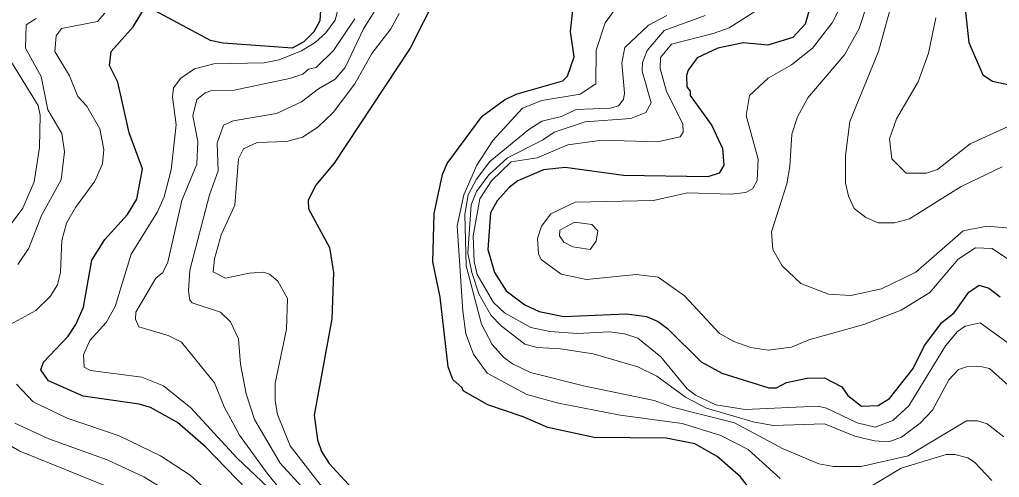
# Model space of a CAD drawing. Extents: x 673.3 to 698.5, y 6984.3 to 7012.3.
# Drawn here: x 688.217 to 689.47, y 7009.216 to 7009.801 of the extents above; entities that cross this region are included whole.
import ezdxf

# ---------------------------------------------------------------- set-up
doc = ezdxf.new("R2010")
doc.units = 0
doc.header["$LTSCALE"] = 0.032
doc.layers.add('1', color=7, linetype='Continuous', lineweight=25)
doc.layers.add('2', color=7, linetype='Continuous', lineweight=13)

msp = doc.modelspace()

# ---------------------------------------------------------------- linework, layer by layer
at = {"layer": '1'}
for points in [[(689.3641, 7010.0738), (689.3822, 7010.0043), (689.4058, 7009.9326), (689.4212, 7009.8615), (689.4309, 7009.7719), (689.4488, 7009.7304), (689.4613, 7009.7223), (689.4809, 7009.7181)], [(688.7499, 7009.8314), (688.7164, 7009.7645), (688.619, 7009.6177), (688.5951, 7009.589), (688.5857, 7009.5697), (688.5861, 7009.5592), (688.6132, 7009.5097), (688.6182, 7009.4775), (688.6159, 7009.4185), (688.5932, 7009.295), (688.5978, 7009.2636), (688.6029, 7009.2486), (688.6127, 7009.2332), (688.647, 7009.1957)], [(689.2322, 7009.8332), (689.2217, 7009.7953), (689.2056, 7009.7784), (689.1739, 7009.7685), (689.1424, 7009.7716), (689.1097, 7009.7645), (689.0835, 7009.7523), (689.0718, 7009.7367), (689.0695, 7009.7296), (689.0702, 7009.7153), (689.0742, 7009.7095), (689.0743, 7009.7043), (689.1021, 7009.6656), (689.1158, 7009.6365), (689.1174, 7009.6148), (689.1114, 7009.6047), (689.0971, 7009.5999), (688.9892, 7009.6016), (688.9146, 7009.612), (688.8866, 7009.6089), (688.8539, 7009.5951), (688.8432, 7009.587), (688.8276, 7009.5694), (688.8188, 7009.5538), (688.8157, 7009.5072), (688.824, 7009.4775), (688.8392, 7009.4541), (688.8631, 7009.4363), (688.8814, 7009.4276), (688.9127, 7009.4215), (688.9928, 7009.4248), (689.0186, 7009.4215), (689.0335, 7009.4149), (689.0455, 7009.406), (689.0883, 7009.3633), (689.1147, 7009.3491), (689.1749, 7009.3303), (689.1847, 7009.3303), (689.1975, 7009.3368), (689.2241, 7009.3425), (689.2464, 7009.3431), (689.2686, 7009.3312), (689.2763, 7009.3204), (689.2937, 7009.3067), (689.3149, 7009.3077), (689.3292, 7009.3166), (689.3595, 7009.355), (689.3741, 7009.3843), (689.3965, 7009.4139), (689.412, 7009.4261), (689.431, 7009.4524), (689.4439, 7009.4613), (689.4565, 7009.4576), (689.4711, 7009.4464)], [(688.3889, 7009.8132), (688.4605, 7009.7749), (688.4768, 7009.7716), (688.5658, 7009.7652), (688.5805, 7009.7731), (688.5933, 7009.786), (688.6012, 7009.8001), (688.6028, 7009.826)], [(688.3739, 7009.6105), (688.3568, 7009.6563), (688.3424, 7009.721), (688.3316, 7009.7426), (688.3335, 7009.7605), (688.3617, 7009.792), (688.3742, 7009.8122)], [(688.8085, 7009.6777), (688.8368, 7009.6985), (688.8516, 7009.7056), (688.9114, 7009.7229), (688.9175, 7009.7288), (688.926, 7009.7537), (688.9212, 7009.786), (688.9245, 7009.8131)], [(689.1663, 7009.1799), (689.1386, 7009.2162), (689.1091, 7009.2425), (689.0802, 7009.2585), (689.0436, 7009.2659), (688.9518, 7009.2668), (688.8923, 7009.2794), (688.8607, 7009.2931), (688.8156, 7009.3082), (688.7838, 7009.3261), (688.7826, 7009.3302), (688.7707, 7009.3407), (688.7647, 7009.357), (688.7544, 7009.4462), (688.7453, 7009.4912), (688.7469, 7009.5531), (688.7577, 7009.6029), (688.7634, 7009.6172), (688.8085, 7009.6777)], [(688.5208, 7009.1859), (688.4543, 7009.2548), (688.4185, 7009.2856), (688.384, 7009.3049), (688.3696, 7009.3093), (688.298, 7009.3196), (688.2536, 7009.3391), (688.2438, 7009.3533), (688.2471, 7009.3631), (688.2785, 7009.3962), (688.2886, 7009.4111), (688.2983, 7009.4332), (688.3089, 7009.4934), (688.3255, 7009.5198), (688.3545, 7009.552), (688.3666, 7009.5714), (688.3739, 7009.6105)]]:
    msp.add_lwpolyline(points, dxfattribs=at)
at = {"layer": '2'}
for points in [[(689.5038, 7009.4794), (689.4606, 7009.5083), (689.4395, 7009.5094), (689.4171, 7009.4947), (689.3808, 7009.4522), (689.3443, 7009.4295), (689.2964, 7009.411), (689.226, 7009.3914), (689.204, 7009.3822), (689.1741, 7009.3783), (689.1518, 7009.3817), (689.1302, 7009.3895), (689.1118, 7009.3996), (689.0673, 7009.4479), (689.0335, 7009.4716), (689.0053, 7009.4752), (688.9417, 7009.4687), (688.9092, 7009.4754), (688.8836, 7009.4944), (688.8804, 7009.5017), (688.8789, 7009.5211), (688.884, 7009.537), (688.8962, 7009.5527), (688.9271, 7009.5678), (689.0276, 7009.5697), (689.0708, 7009.5796), (689.1268, 7009.578), (689.1456, 7009.5802), (689.1546, 7009.585), (689.1603, 7009.5954), (689.1615, 7009.6227), (689.1461, 7009.6787), (689.1505, 7009.7041), (689.1742, 7009.7261), (689.204, 7009.7433), (689.2309, 7009.7647), (689.256, 7009.7972), (689.2739, 7009.8325)], [(689.1897, 7009.2141), (689.1484, 7009.2512), (689.1137, 7009.269), (689.0642, 7009.2847), (688.985, 7009.2952), (688.9059, 7009.3105), (688.8653, 7009.3215), (688.8148, 7009.349), (688.7972, 7009.3731), (688.7876, 7009.399), (688.7835, 7009.428), (688.7763, 7009.5374), (688.7847, 7009.5772), (688.8013, 7009.6151), (688.822, 7009.6464), (688.86, 7009.688), (688.8847, 7009.6978), (688.9336, 7009.706), (688.9537, 7009.7191), (688.9542, 7009.7619), (688.9656, 7009.7972), (688.9823, 7009.8197)], [(689.3007, 7009.8208), (689.2908, 7009.7896), (689.2717, 7009.756), (689.2251, 7009.701), (689.2117, 7009.677), (689.2046, 7009.6547), (689.2021, 7009.6134), (689.1981, 7009.5911), (689.1786, 7009.5296), (689.1803, 7009.5069), (689.192, 7009.4861), (689.216, 7009.4638), (689.2512, 7009.4498), (689.2801, 7009.4484), (689.3192, 7009.4566), (689.3631, 7009.478), (689.4238, 7009.531), (689.4538, 7009.5371), (689.4838, 7009.5345)], [(689.3324, 7009.8222), (689.3154, 7009.7605), (689.2787, 7009.671), (689.2733, 7009.6272), (689.273, 7009.5922), (689.2768, 7009.5753), (689.2842, 7009.5597), (689.2991, 7009.548), (689.315, 7009.5412), (689.3356, 7009.5412), (689.355, 7009.5463), (689.4212, 7009.5875), (689.4736, 7009.6129)], [(688.3255, 7009.8096), (688.3161, 7009.7988), (688.2701, 7009.7898), (688.2632, 7009.7803), (688.2616, 7009.7605), (688.2802, 7009.7293), (688.2911, 7009.7028), (688.3027, 7009.6904), (688.3191, 7009.6616), (688.3242, 7009.6351), (688.3227, 7009.6166), (688.313, 7009.5946), (688.2879, 7009.5608), (688.2767, 7009.5408), (688.2706, 7009.5188), (688.2687, 7009.4779), (688.2649, 7009.462), (688.2558, 7009.4468), (688.2373, 7009.4289), (688.1853, 7009.4011)], [(688.5341, 7009.2032), (688.4948, 7009.2403), (688.4356, 7009.3044), (688.4007, 7009.3329), (688.3729, 7009.3439), (688.3074, 7009.3522), (688.299, 7009.3567), (688.2981, 7009.3722), (688.3065, 7009.3907), (688.3272, 7009.4139), (688.3387, 7009.4343), (688.3591, 7009.5011), (688.3928, 7009.5553), (688.4016, 7009.5746), (688.4106, 7009.6091), (688.417, 7009.6664), (688.4122, 7009.7022), (688.4136, 7009.7138), (688.4229, 7009.7261), (688.4402, 7009.7382), (688.4651, 7009.7447), (688.5293, 7009.7461), (688.5488, 7009.7498), (688.5772, 7009.7612), (688.5945, 7009.7719), (688.6084, 7009.7843), (688.6202, 7009.8005), (688.6247, 7009.8173)], [(688.5907, 7009.1891), (688.55, 7009.2339), (688.5172, 7009.2895), (688.5066, 7009.3224), (688.4992, 7009.3606), (688.4967, 7009.3927), (688.4864, 7009.4147), (688.4737, 7009.4271), (688.4374, 7009.4388), (688.4342, 7009.4422), (688.4326, 7009.4542), (688.4343, 7009.4807), (688.4593, 7009.5772), (688.4706, 7009.6077), (688.4692, 7009.6433), (688.4775, 7009.6662), (688.4898, 7009.6715), (688.545, 7009.6811), (688.5772, 7009.6958), (688.599, 7009.7126), (688.6203, 7009.7249), (688.6329, 7009.7399), (688.6563, 7009.7894), (688.671, 7009.8122)], [(688.702, 7009.8089), (688.6913, 7009.7894), (688.667, 7009.7578), (688.6453, 7009.7189), (688.6178, 7009.6824), (688.5982, 7009.6637), (688.5785, 7009.6509), (688.5586, 7009.6453), (688.5205, 7009.6438), (688.503, 7009.6358), (688.4968, 7009.6231), (688.4921, 7009.5638), (688.4746, 7009.5259), (688.466, 7009.495), (688.4643, 7009.4786), (688.4799, 7009.4703), (688.5102, 7009.477), (688.5287, 7009.4783), (688.5364, 7009.4756), (688.5469, 7009.4666), (688.5594, 7009.4443), (688.5579, 7009.4052), (688.5433, 7009.3361), (688.5434, 7009.3133), (688.5465, 7009.296), (688.5625, 7009.2559), (688.6111, 7009.1932)], [(689.0446, 7009.8065), (689.021, 7009.794), (688.9907, 7009.7654), (688.9871, 7009.746), (688.9902, 7009.7069), (688.9889, 7009.699), (688.9829, 7009.691), (688.9719, 7009.6878), (688.9285, 7009.6861), (688.9096, 7009.6771), (688.8848, 7009.6711), (688.8679, 7009.6604), (688.8182, 7009.6196), (688.8009, 7009.5969), (688.7903, 7009.5769), (688.7862, 7009.552), (688.7877, 7009.4862), (688.8076, 7009.4117), (688.8212, 7009.3854), (688.8356, 7009.3694), (688.8471, 7009.3607), (688.8703, 7009.3497), (688.9378, 7009.3327), (689.0284, 7009.314), (689.0517, 7009.3054), (689.131, 7009.2855), (689.1934, 7009.2519), (689.2391, 7009.233), (689.2577, 7009.2296), (689.2931, 7009.2293)], [(689.4935, 7009.3225), (689.4575, 7009.3547), (689.4457, 7009.3573), (689.4277, 7009.3571), (689.4178, 7009.3537), (689.4051, 7009.3402), (689.3844, 7009.3017), (689.3687, 7009.2851), (689.3449, 7009.2672), (689.3286, 7009.2611), (689.3104, 7009.2623), (689.285, 7009.2682), (689.2463, 7009.2839), (689.1805, 7009.2818), (689.1552, 7009.2866), (689.0953, 7009.304), (689.0685, 7009.3183), (689.0319, 7009.3449), (689.0073, 7009.3572), (688.9503, 7009.3735), (688.9084, 7009.3799), (688.8788, 7009.3816), (688.8631, 7009.3861), (688.8328, 7009.4096), (688.8195, 7009.423), (688.8042, 7009.4505), (688.7949, 7009.4777), (688.79, 7009.5022), (688.7944, 7009.5643), (688.8009, 7009.5811), (688.817, 7009.6028), (688.8408, 7009.6244), (688.8857, 7009.6468), (688.9005, 7009.657), (688.9402, 7009.6705), (688.9985, 7009.6746), (689.0175, 7009.6822), (689.0246, 7009.6947), (689.0132, 7009.7354), (689.0133, 7009.7462), (689.0196, 7009.7617), (689.041, 7009.7871), (689.0936, 7009.8065)], [(689.1685, 7009.8187), (689.1242, 7009.7908), (689.104, 7009.7832), (689.0505, 7009.7696), (689.0363, 7009.7526), (689.036, 7009.7385), (689.0441, 7009.7091), (689.0652, 7009.6677), (689.0653, 7009.6571), (689.0617, 7009.6511), (689.0328, 7009.6447), (688.9619, 7009.6471), (688.9179, 7009.6412), (688.8785, 7009.6243), (688.8453, 7009.6191), (688.8201, 7009.5949), (688.8055, 7009.572), (688.7966, 7009.5244), (688.7981, 7009.4918), (688.8021, 7009.4753), (688.8227, 7009.4394), (688.8367, 7009.4262), (688.8704, 7009.4075), (688.8948, 7009.4023), (688.9301, 7009.3995), (688.9706, 7009.4019), (688.9902, 7009.3993), (689.0073, 7009.3938), (689.0369, 7009.37), (689.0707, 7009.3289), (689.0814, 7009.3209), (689.1073, 7009.3082), (689.1449, 7009.3026), (689.2382, 7009.3067), (689.2487, 7009.304), (689.2879, 7009.2853), (689.3112, 7009.2798), (689.3338, 7009.2883), (689.354, 7009.307), (689.401, 7009.3839), (689.4166, 7009.4021), (689.4264, 7009.4092), (689.4455, 7009.4132), (689.4918, 7009.3796)], [(688.2141, 7009.488), (688.2283, 7009.5089), (688.2447, 7009.5508), (688.2697, 7009.5963), (688.2738, 7009.6322), (688.2705, 7009.6554), (688.2526, 7009.6856), (688.244, 7009.7283), (688.2241, 7009.7647), (688.2249, 7009.7943), (688.2378, 7009.8025)], [(688.6453, 7009.802), (688.6183, 7009.7617), (688.5961, 7009.7399), (688.5863, 7009.7376), (688.5787, 7009.7316), (688.5619, 7009.7258), (688.4912, 7009.711), (688.4626, 7009.7103), (688.454, 7009.7075), (688.4432, 7009.6991), (688.4383, 7009.6783), (688.4447, 7009.6452), (688.4431, 7009.6161), (688.4239, 7009.5697), (688.406, 7009.4909), (688.3998, 7009.4777), (688.391, 7009.4703), (688.3651, 7009.4271), (688.365, 7009.418), (688.3691, 7009.4083), (688.4068, 7009.3969), (688.4237, 7009.3887), (688.466, 7009.3364), (688.4781, 7009.3058), (688.498, 7009.2694), (688.5343, 7009.2195), (688.5841, 7009.1581)], [(689.3887, 7009.8033), (689.3792, 7009.7582), (689.366, 7009.7214), (689.3383, 7009.6744), (689.3292, 7009.6485), (689.3324, 7009.6232), (689.3508, 7009.6049), (689.3769, 7009.6047), (689.3908, 7009.6096), (689.4324, 7009.6423), (689.4906, 7009.6687)], [(688.1923, 7009.5217), (688.2207, 7009.56), (688.2353, 7009.5938), (688.2419, 7009.6374), (688.2428, 7009.6788), (688.2405, 7009.6912), (688.1984, 7009.7592)], [(688.2128, 7009.3349), (688.234, 7009.3122), (688.2775, 7009.2912), (688.344, 7009.2686), (688.397, 7009.243), (688.4348, 7009.2186), (688.4478, 7009.2066), (688.4919, 7009.1511), (688.4985, 7009.1379), (688.5066, 7009.0993), (688.5066, 7009.0707), (688.5009, 7009.0322), (688.5009, 7008.9789), (688.4975, 7008.9404), (688.4902, 7008.9147), (688.4764, 7008.8899), (688.4629, 7008.8736), (688.4097, 7008.8346), (688.3615, 7008.7942), (688.311, 7008.7613), (688.2837, 7008.752), (688.1931, 7008.7536)], [(688.194, 7008.8188), (688.2375, 7008.8229), (688.2663, 7008.8287), (688.3097, 7008.8437), (688.3353, 7008.8602), (688.3786, 7008.909), (688.3964, 7008.9253), (688.4302, 7008.9706), (688.4487, 7009.0205), (688.452, 7009.0524), (688.4472, 7009.084), (688.4398, 7009.1071), (688.4201, 7009.14), (688.3872, 7009.1712), (688.3351, 7009.2014), (688.217, 7009.2491), (688.1507, 7009.287)], [(688.2132, 7008.7904), (688.2618, 7008.7977), (688.3126, 7008.815), (688.3636, 7008.8413), (688.4034, 7008.8695), (688.4455, 7008.915), (688.4668, 7008.9546), (688.4732, 7008.9867), (688.4739, 7009.0308), (688.4699, 7009.1069), (688.4601, 7009.1335), (688.4437, 7009.1651), (688.4095, 7009.1952), (688.3753, 7009.2164), (688.3286, 7009.2381), (688.254, 7009.2649), (688.2105, 7009.2848)], [(689.2931, 7009.2293), (689.3531, 7009.2433), (689.4277, 7009.2879), (689.4418, 7009.288), (689.4544, 7009.2839), (689.4757, 7009.2676)], [(689.4602, 7009.2116), (689.4382, 7009.2349), (689.4297, 7009.2404), (689.413, 7009.2447), (689.4017, 7009.2447), (689.3445, 7009.2275), (689.2984, 7009.1995)]]:
    msp.add_lwpolyline(points, dxfattribs=at)
msp.add_lwpolyline([(688.9564, 7009.5308), (688.9486, 7009.5391), (688.9263, 7009.5419), (688.9075, 7009.5319), (688.9074, 7009.5245), (688.9128, 7009.5165), (688.9242, 7009.5104), (688.9464, 7009.5071), (688.9542, 7009.5176)], close=True, dxfattribs=at)

doc.saveas('drawing.dxf')
